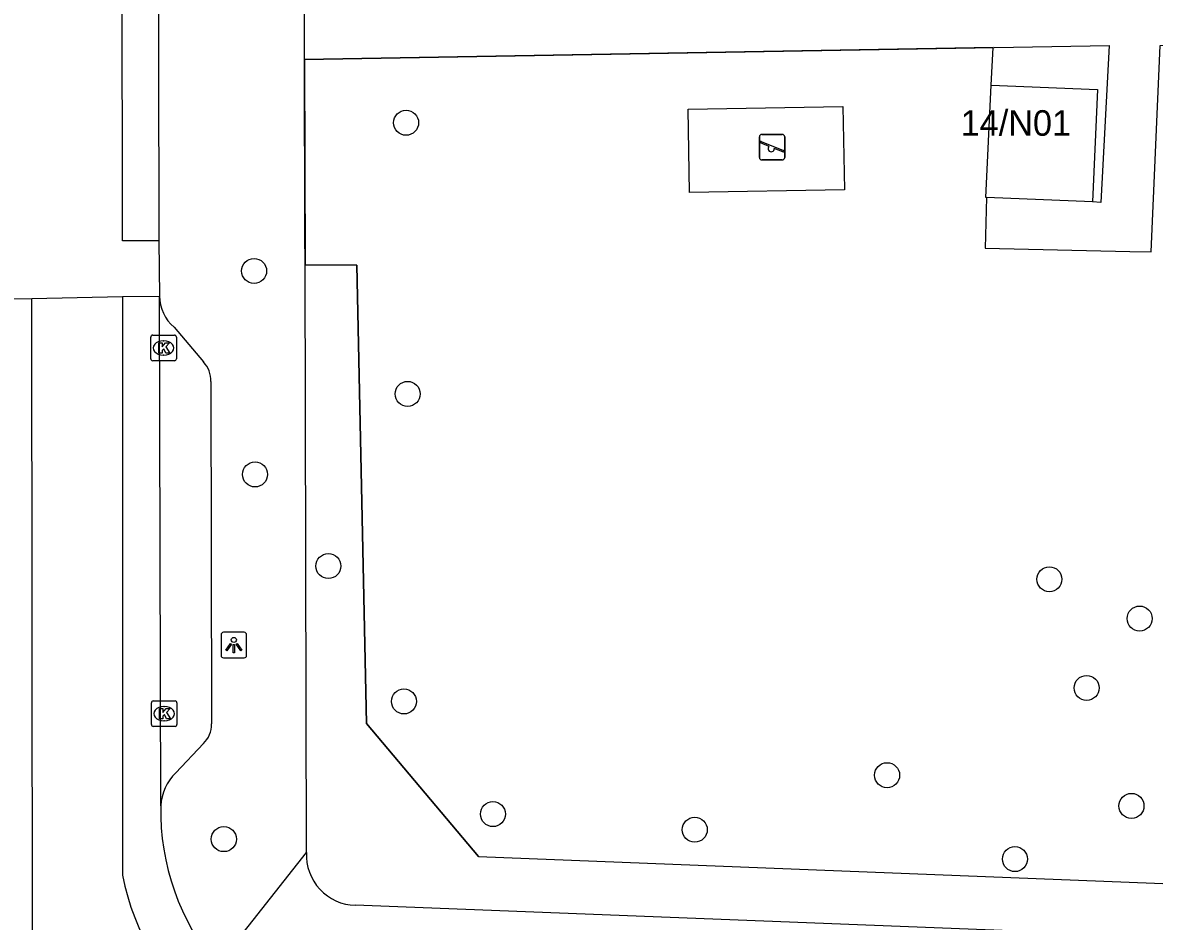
# Model space of a CAD drawing. Extents: x 160732 to 162105, y 387428 to 388479.
# Drawn here: x 161302.41 to 161346.63, y 387770.12 to 387805.26 of the extents above; entities that cross this region are included whole.
import ezdxf

# ---------------------------------------------------------------- set-up
doc = ezdxf.new("R2010")
doc.units = 0
for name, color, linetype in [('IMGEO_Boom', 7, 'Continuous'), ('IMGEO_Groenvoorziening', 7, 'Continuous'), ('IMGEO_Hek', 7, 'Continuous'), ('IMGEO_Kolk', 7, 'Continuous'), ('IMGEO_Lichtpunt', 7, 'Continuous'), ('IMGEO_Pand', 7, 'Continuous'), ('IMGEO_Pand_nummerreeks', 7, 'Continuous'), ('IMGEO_Rijbaan_lokaal_gesloten', 7, 'Continuous'), ('IMGEO_Rijbaan_lokaal_open', 7, 'Continuous'), ('IMGEO_Speelvoorziening', 7, 'Continuous'), ('IMGEO_Voetpad_open', 7, 'Continuous')]:
    doc.layers.add(name, color=color, linetype=linetype)

msp = doc.modelspace()

# ---------------------------------------------------------------- linework, layer by layer
at = {"layer": 'IMGEO_Boom'}
for centre in [(161317.395, 387801.343), (161311.456, 387795.55), (161317.454, 387790.743), (161311.492, 387787.595), (161314.357, 387784.012), (161342.529, 387783.496), (161346.055, 387781.961), (161343.985, 387779.247), (161317.31, 387778.72), (161336.189, 387775.837), (161345.737, 387774.636), (161320.788, 387774.315), (161328.674, 387773.704), (161310.273, 387773.336), (161341.183, 387772.557)]:
    msp.add_circle(centre, 0.489, dxfattribs=at)
at = {"layer": 'IMGEO_Groenvoorziening'}
for points in [[(161334.52, 387798.723), (161328.469, 387798.618), (161328.412, 387801.876), (161334.463, 387801.982), (161334.52, 387798.723)], [(161313.447, 387795.789), (161315.476, 387795.778), (161315.849, 387777.856), (161320.221, 387772.652), (161384.276, 387770.134)]]:
    msp.add_lwpolyline(points, dxfattribs=at)
at = {"layer": 'IMGEO_Hek'}
for points in [[(161340.338, 387804.285), (161313.428, 387803.815), (161313.447, 387795.789)], [(161340.255, 387802.818), (161340.338, 387804.285)], [(161315.476, 387795.778), (161313.447, 387795.789)], [(161315.849, 387777.856), (161315.476, 387795.778)], [(161320.221, 387772.652), (161315.849, 387777.856)], [(161320.221, 387772.652), (161384.276, 387770.134)]]:
    msp.add_lwpolyline(points, dxfattribs=at)
at = {"layer": 'IMGEO_Kolk'}
for p, q in [((161307.418, 387792.114), (161307.418, 387792.966)), ((161307.493, 387793.04), (161308.345, 387793.04)), ((161308.419, 387792.966), (161308.419, 387792.114)), ((161307.906, 387792.82), (161307.931, 387792.82)), ((161307.929, 387792.26), (161307.904, 387792.26)), ((161308.345, 387792.04), (161307.493, 387792.04)), ((161307.441, 387777.816), (161307.441, 387778.668)), ((161307.516, 387778.742), (161308.368, 387778.742)), ((161307.929, 387778.522), (161307.954, 387778.522)), ((161308.442, 387778.668), (161308.442, 387777.816)), ((161307.952, 387777.962), (161307.927, 387777.962)), ((161308.368, 387777.742), (161307.516, 387777.742))]:
    msp.add_line(p, q, dxfattribs=at)
for points in [[(161307.418, 387792.114), (161307.418, 387792.966)], [(161307.493, 387793.04), (161308.345, 387793.04)], [(161308.419, 387792.966), (161308.419, 387792.114)], [(161307.739, 387792.74), (161307.862, 387792.74), (161307.862, 387792.589), (161307.992, 387792.74), (161308.156, 387792.74), (161308.01, 387792.589), (161308.163, 387792.34), (161308.011, 387792.34), (161307.926, 387792.504), (161307.862, 387792.437), (161307.862, 387792.34), (161307.739, 387792.34), (161307.739, 387792.74)], [(161308.345, 387792.04), (161307.493, 387792.04)], [(161307.441, 387777.816), (161307.441, 387778.668)], [(161307.516, 387778.742), (161308.368, 387778.742)], [(161307.762, 387778.442), (161307.885, 387778.442), (161307.885, 387778.291), (161308.015, 387778.442), (161308.179, 387778.442), (161308.033, 387778.291), (161308.186, 387778.042), (161308.034, 387778.042), (161307.949, 387778.206), (161307.885, 387778.139), (161307.885, 387778.042), (161307.762, 387778.042), (161307.762, 387778.442)], [(161308.442, 387778.668), (161308.442, 387777.816)], [(161308.368, 387777.742), (161307.516, 387777.742)]]:
    msp.add_lwpolyline(points, dxfattribs=at)
for centre, start, end in [((161307.495, 387792.964), 91.552, 178.448), ((161307.495, 387792.964), 91.552, 178.448), ((161308.343, 387792.964), 1.552, 88.448), ((161308.343, 387792.964), 1.552, 88.448), ((161307.495, 387792.116), 181.552, 268.448), ((161307.495, 387792.116), 181.552, 268.448), ((161308.343, 387792.116), 271.552, 358.448), ((161308.343, 387792.116), 271.552, 358.448), ((161307.518, 387778.666), 91.552, 178.448), ((161307.518, 387778.666), 91.552, 178.448), ((161308.366, 387778.666), 1.552, 88.448), ((161308.366, 387778.666), 1.552, 88.448), ((161307.518, 387777.818), 181.552, 268.448), ((161307.518, 387777.818), 181.552, 268.448), ((161308.366, 387777.818), 271.552, 358.448), ((161308.366, 387777.818), 271.552, 358.448)]:
    msp.add_arc(centre, 0.0765, start, end, dxfattribs=at)
for centre, major_axis, ratio, start_param, end_param in [((161307.905, 387792.54), (-0.387, 0.002), 0.722429, 4.712389, 7.853982), ((161307.93, 387792.54), (-0.39, 0.002), 0.717154, 1.570796, 4.712389), ((161307.928, 387778.242), (-0.387, 0.002), 0.722429, 4.712389, 7.853982), ((161307.953, 387778.242), (-0.39, 0.002), 0.717154, 1.570796, 4.712389)]:
    msp.add_ellipse(centre, major_axis=major_axis, ratio=ratio, start_param=start_param, end_param=end_param, dxfattribs=at)
at = {"layer": 'IMGEO_Lichtpunt'}
for p, q in [((161310.165, 387781.327), (161310.165, 387780.52)), ((161310.165, 387781.327), (161310.165, 387780.52)), ((161311.067, 387781.422), (161310.259, 387781.422)), ((161311.067, 387781.422), (161310.259, 387781.422)), ((161311.161, 387780.52), (161311.161, 387781.327)), ((161311.161, 387780.52), (161311.161, 387781.327)), ((161310.259, 387780.426), (161311.067, 387780.426)), ((161310.259, 387780.426), (161311.067, 387780.426))]:
    msp.add_line(p, q, dxfattribs=at)
for points in [[(161310.539, 387780.991), (161310.578, 387780.963), (161310.39, 387780.701), (161310.352, 387780.728), (161310.539, 387780.991)], [(161310.641, 387780.943), (161310.688, 387780.943), (161310.688, 387780.621), (161310.641, 387780.621), (161310.641, 387780.943)], [(161310.751, 387780.963), (161310.789, 387780.99), (161310.976, 387780.728), (161310.937, 387780.7), (161310.751, 387780.963)]]:
    msp.add_lwpolyline(points, dxfattribs=at)
msp.add_circle((161310.664, 387781.125), 0.0994, dxfattribs=at)
for centre, start, end in [((161310.259, 387781.327), 90, 180), ((161310.259, 387781.327), 90, 180), ((161311.067, 387781.327), 0, 90), ((161311.067, 387781.327), 0, 90), ((161310.259, 387780.52), 180, 270), ((161310.259, 387780.52), 180, 270), ((161311.067, 387780.52), 270, 0), ((161311.067, 387780.52), 270, 360)]:
    msp.add_arc(centre, 0.0946, start, end, dxfattribs=at)
at = {"layer": 'IMGEO_Pand'}
for points in [[(161340.071, 387798.42), (161340.044, 387798.421), (161340.255, 387802.818), (161344.41, 387802.638), (161344.212, 387798.245)], [(161344.212, 387798.245), (161340.071, 387798.42)]]:
    msp.add_lwpolyline(points, dxfattribs=at)
at = {"layer": 'IMGEO_Rijbaan_lokaal_gesloten'}
for points in [[(161307.695, 387818.838), (161307.735, 387796.726)], [(161302.799, 387769.011), (161302.774, 387794.477)], [(161306.309, 387794.549), (161306.309, 387771.922)], [(161307.81, 387774.634), (161307.76, 387794.57)]]:
    msp.add_lwpolyline(points, dxfattribs=at)
for centre, radius, start, end in [((161317.202, 387774.429), 9.394, 178.7504, 220.0135), ((161316.751, 387774.076), 10.662, 191.6558, 263.9689)]:
    msp.add_arc(centre, radius, start, end, dxfattribs=at)
at = {"layer": 'IMGEO_Rijbaan_lokaal_open'}
for points in [[(161307.735, 387796.726), (161306.309, 387796.724), (161306.291, 387818.834), (161307.695, 387818.838)], [(161307.735, 387796.726), (161307.76, 387794.57)], [(161301.166, 387794.444), (161302.774, 387794.477)], [(161302.774, 387794.477), (161306.309, 387794.549)], [(161306.309, 387794.549), (161307.76, 387794.57)]]:
    msp.add_lwpolyline(points, dxfattribs=at)
at = {"layer": 'IMGEO_Speelvoorziening'}
for p, q in [((161331.199, 387799.99), (161331.199, 387800.79)), ((161331.199, 387800.79), (161331.199, 387799.99)), ((161331.582, 387800.418), (161331.243, 387800.555)), ((161331.268, 387800.615), (161332.144, 387800.262)), ((161331.299, 387800.89), (161332.089, 387800.89)), ((161332.089, 387800.89), (161331.299, 387800.89)), ((161332.189, 387800.79), (161332.189, 387799.99)), ((161332.189, 387799.99), (161332.189, 387800.79)), ((161332.12, 387800.202), (161331.78, 387800.339)), ((161332.089, 387799.89), (161331.299, 387799.89)), ((161331.299, 387799.89), (161332.089, 387799.89))]:
    msp.add_line(p, q, dxfattribs=at)
for centre, radius, start, end in [((161331.299, 387800.79), 0.1, 90, 180), ((161331.299, 387800.79), 0.1, 90, 180), ((161331.256, 387800.585), 0.0327, 68.078, 248.078), ((161332.089, 387800.79), 0.1, 0, 90), ((161332.089, 387800.79), 0.1, 360, 90), ((161331.661, 387800.328), 0.12, 130.9928, 5.1632), ((161332.132, 387800.232), 0.0327, 248.078, 68.078), ((161331.299, 387799.99), 0.1, 180, 270), ((161331.299, 387799.99), 0.1, 180, 270), ((161332.089, 387799.99), 0.1, 270, 0), ((161332.089, 387799.99), 0.1, 270, 0)]:
    msp.add_arc(centre, radius, start, end, dxfattribs=at)
at = {"layer": 'IMGEO_Voetpad_open'}
for points in [[(161313.428, 387803.815), (161313.424, 387805.692)], [(161340.071, 387798.42), (161340.018, 387796.434), (161345.671, 387796.313), (161346.508, 387796.295), (161346.854, 387804.361), (161372.791, 387804.823), (161379.57, 387804.496)], [(161313.428, 387803.815), (161344.864, 387804.364), (161344.541, 387798.231), (161344.212, 387798.245)], [(161313.447, 387795.789), (161313.444, 387797.029), (161313.428, 387803.815)], [(161313.499, 387772.809), (161313.447, 387795.789)], [(161308.328, 387793.348), (161309.484, 387791.991)], [(161309.764, 387791.231), (161309.791, 387777.841)], [(161309.476, 387777.076), (161308.395, 387775.935)], [(161310.007, 387768.389), (161313.499, 387772.809)], [(161384.286, 387769.025), (161384.261, 387768.059), (161315.41, 387770.749)]]:
    msp.add_lwpolyline(points, dxfattribs=at)
for centre, radius, start, end in [((161309.38, 387794.58), 1.62, 180.3565, 229.5026), ((161308.684, 387791.265), 1.08, 358.2103, 42.2394), ((161308.776, 387777.811), 1.015, 313.5693, 1.6704), ((161309.766, 387774.536), 1.959, 134.4325, 177.145), ((161315.469, 387772.72), 1.972, 177.4041, 268.2982)]:
    msp.add_arc(centre, radius, start, end, dxfattribs=at)

# ---------------------------------------------------------------- texts
at = {"layer": 'IMGEO_Pand_nummerreeks'}
msp.add_text('14/N01', height=1, dxfattribs=at).set_placement((161339.063, 387800.834))

doc.saveas('drawing.dxf')
